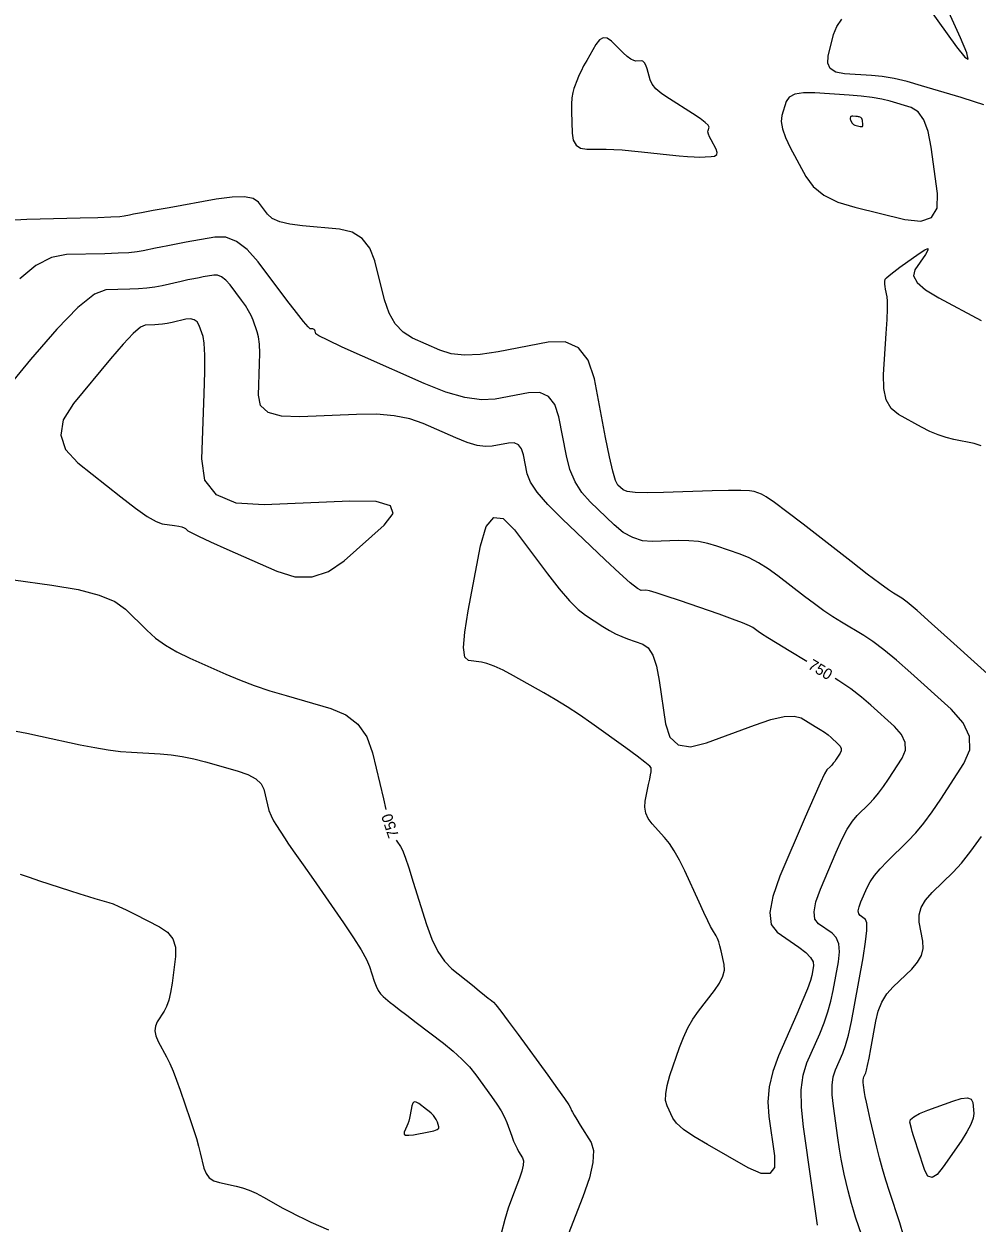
# Model space of a CAD drawing. Extents: x 2082232 to 2083549, y 592624 to 593832.
# Drawn here: x 2082747.4 to 2082808.3, y 592882.1 to 592958.7 of the extents above; entities that cross this region are included whole.
import ezdxf

# ---------------------------------------------------------------- set-up
doc = ezdxf.new("R2010")
doc.units = 0
doc.layers.add('DT_X_Contour_Major', color=7, linetype='Continuous')
doc.layers.add('DT_X_Contour_Minor', color=7, linetype='Continuous')

msp = doc.modelspace()

# ---------------------------------------------------------------- linework, layer by layer
at = {"layer": 'DT_X_Contour_Major'}
for points in [[(2082797.449, 592917.988), (2082796.32, 592918.663), (2082795.539, 592919.132), (2082794.946, 592919.495), (2082794.541, 592919.75), (2082794.325, 592919.898), (2082794, 592920.151), (2082793.774, 592920.275), (2082793.34, 592920.458), (2082792.697, 592920.7), (2082791.847, 592921.001), (2082789.301, 592921.883), (2082788.452, 592922.171), (2082787.812, 592922.376), (2082787.382, 592922.498), (2082787.161, 592922.536), (2082786.853, 592922.526), (2082786.623, 592922.646), (2082786.164, 592923.012), (2082785.476, 592923.624), (2082784.559, 592924.483), (2082781.808, 592927.102), (2082780.895, 592928.019), (2082780.217, 592928.803), (2082779.776, 592929.456), (2082779.571, 592929.976), (2082779.338, 592931.188), (2082779.213, 592931.576), (2082779.013, 592931.832), (2082778.736, 592931.955), (2082778.384, 592931.946), (2082777.344, 592931.745), (2082776.906, 592931.723), (2082776.37, 592931.805), (2082775.736, 592931.993), (2082775.006, 592932.286), (2082772.927, 592933.208), (2082772.076, 592933.504), (2082771.081, 592933.697), (2082769.942, 592933.79), (2082768.659, 592933.781), (2082765.046, 592933.622), (2082763.864, 592933.664), (2082763.028, 592933.909), (2082762.537, 592934.356), (2082762.392, 592935.007), (2082762.466, 592937.012), (2082762.478, 592937.705), (2082762.458, 592938.279), (2082762.407, 592938.735), (2082762.323, 592939.072), (2082762.058, 592939.812), (2082761.937, 592940.1), (2082761.772, 592940.41), (2082761.563, 592940.741), (2082761.312, 592941.093), (2082760.582, 592942.06), (2082760.311, 592942.371), (2082760.047, 592942.581), (2082759.789, 592942.689), (2082759.537, 592942.695), (2082758.875, 592942.576), (2082758.6, 592942.524), (2082758.273, 592942.458), (2082757.894, 592942.378), (2082757.463, 592942.284), (2082756.242, 592942.013), (2082755.77, 592941.923), (2082755.268, 592941.855), (2082754.737, 592941.808), (2082754.177, 592941.784), (2082752.643, 592941.749), (2082751.911, 592941.46), (2082750.865, 592940.619), (2082749.506, 592939.227), (2082747.832, 592937.283), (2082742.951, 592931.363)], [(2082744.281, 592923.546), (2082749.191, 592922.866), (2082750.866, 592922.579), (2082752.209, 592922.228), (2082753.219, 592921.815), (2082753.896, 592921.337), (2082755.26, 592919.979), (2082755.815, 592919.486), (2082756.458, 592919.025), (2082757.189, 592918.595), (2082758.007, 592918.197), (2082760.305, 592917.18), (2082761.193, 592916.807), (2082762.133, 592916.453), (2082763.125, 592916.118), (2082764.169, 592915.802), (2082767.021, 592914.982), (2082767.99, 592914.575), (2082768.757, 592913.968), (2082769.323, 592913.161), (2082769.687, 592912.154), (2082770.388, 592909.203), (2082770.549, 592908.532)], [(2082798.127, 592881.955), (2082798.037, 592882.539), (2082797.906, 592883.429), (2082797.735, 592884.625), (2082797.224, 592888.226), (2082797.095, 592889.495), (2082797.09, 592890.601), (2082797.21, 592891.544), (2082797.455, 592892.325), (2082798.273, 592894.189), (2082798.556, 592894.887), (2082798.794, 592895.581), (2082798.986, 592896.272), (2082799.131, 592896.96), (2082799.458, 592898.789), (2082799.525, 592899.418), (2082799.481, 592899.931), (2082799.326, 592900.329), (2082799.059, 592900.611), (2082798.2, 592901.211), (2082797.966, 592901.518), (2082797.906, 592901.99), (2082798.021, 592902.628), (2082798.312, 592903.43), (2082799.319, 592905.79), (2082799.686, 592906.6), (2082800.031, 592907.26), (2082800.354, 592907.77), (2082800.657, 592908.129), (2082801.433, 592908.888), (2082801.729, 592909.2), (2082802.033, 592909.566), (2082802.345, 592909.987), (2082802.666, 592910.462), (2082803.533, 592911.802), (2082803.747, 592912.306), (2082803.738, 592912.812), (2082803.505, 592913.321), (2082803.05, 592913.831), (2082801.539, 592915.197), (2082800.934, 592915.711), (2082800.251, 592916.227), (2082799.491, 592916.746), (2082799.245, 592916.899)], [(2082771.206, 592906.56), (2082771.248, 592906.499), (2082771.482, 592906.164), (2082771.598, 592905.927), (2082771.773, 592905.468), (2082772.006, 592904.785), (2082772.296, 592903.881), (2082773.148, 592901.171), (2082773.488, 592900.233), (2082773.871, 592899.448), (2082774.297, 592898.819), (2082774.764, 592898.344), (2082776.068, 592897.283), (2082776.506, 592896.927), (2082776.841, 592896.656), (2082777.074, 592896.469), (2082777.205, 592896.366), (2082777.418, 592896.204), (2082777.576, 592896.029), (2082777.892, 592895.625), (2082778.365, 592894.993), (2082778.994, 592894.132), (2082780.883, 592891.53), (2082781.506, 592890.669), (2082781.957, 592890.036), (2082782.237, 592889.631), (2082782.346, 592889.454), (2082782.408, 592889.288), (2082782.46, 592889.182), (2082782.57, 592888.988), (2082782.739, 592888.707), (2082782.967, 592888.338), (2082783.651, 592887.239), (2082783.81, 592886.712), (2082783.776, 592885.956), (2082783.547, 592884.969), (2082783.124, 592883.753), (2082781.738, 592880.204)]]:
    msp.add_lwpolyline(points, dxfattribs=at)
at = {"layer": 'DT_X_Contour_Minor'}
for points in [[(2082805.221, 592959.771), (2082807.015, 592957.282), (2082807.535, 592956.618), (2082807.75, 592956.492), (2082807.66, 592956.906), (2082807.264, 592957.858), (2082805.8, 592961.116)], [(2082808.748, 592953.579), (2082808.15, 592953.777), (2082807.316, 592954.035), (2082804.777, 592954.8), (2082803.863, 592955.056), (2082803.025, 592955.251), (2082802.263, 592955.384), (2082801.576, 592955.456), (2082799.847, 592955.566), (2082799.296, 592955.667), (2082798.94, 592955.888), (2082798.778, 592956.229), (2082798.811, 592956.689), (2082799.159, 592958.076), (2082799.356, 592958.579), (2082799.688, 592959.046)], [(2082791.324, 592951.33), (2082791.222, 592951.536), (2082791.156, 592951.706), (2082791.126, 592951.84), (2082791.132, 592951.938), (2082791.197, 592952.153), (2082791.149, 592952.267), (2082790.957, 592952.448), (2082790.621, 592952.697), (2082790.14, 592953.014), (2082788.666, 592953.948), (2082788.174, 592954.287), (2082787.803, 592954.604), (2082787.553, 592954.9), (2082787.424, 592955.174), (2082787.241, 592955.874), (2082787.165, 592956.104), (2082787.076, 592956.266), (2082786.972, 592956.361), (2082786.855, 592956.388), (2082786.523, 592956.373), (2082786.378, 592956.402), (2082786.195, 592956.501), (2082785.972, 592956.67), (2082785.71, 592956.909), (2082784.958, 592957.64), (2082784.684, 592957.832), (2082784.427, 592957.861), (2082784.185, 592957.727), (2082783.96, 592957.429), (2082783.382, 592956.417), (2082783.182, 592956.058), (2082783.014, 592955.737), (2082782.88, 592955.456), (2082782.78, 592955.214), (2082782.555, 592954.62), (2082782.483, 592954.361), (2082782.436, 592954.028), (2082782.412, 592953.621), (2082782.413, 592953.141), (2082782.448, 592951.763), (2082782.517, 592951.311), (2082782.698, 592950.988), (2082782.99, 592950.795), (2082783.395, 592950.73), (2082784.622, 592950.73), (2082785.109, 592950.72), (2082785.648, 592950.692), (2082786.239, 592950.644), (2082786.883, 592950.577), (2082788.669, 592950.372), (2082789.29, 592950.306), (2082789.814, 592950.262), (2082790.242, 592950.24), (2082790.571, 592950.239), (2082791.322, 592950.266), (2082791.553, 592950.302), (2082791.684, 592950.393), (2082791.714, 592950.536), (2082791.644, 592950.733), (2082791.324, 592951.33)], [(2082803.701, 592946.254), (2082804.728, 592946.14), (2082805.419, 592946.378), (2082805.773, 592946.966), (2082805.792, 592947.904), (2082805.393, 592950.874), (2082805.2, 592951.868), (2082804.921, 592952.62), (2082804.555, 592953.131), (2082804.102, 592953.401), (2082802.779, 592953.8), (2082802.242, 592953.937), (2082801.624, 592954.05), (2082800.926, 592954.139), (2082800.146, 592954.203), (2082797.959, 592954.342), (2082797.228, 592954.346), (2082796.678, 592954.254), (2082796.307, 592954.065), (2082796.115, 592953.78), (2082795.845, 592952.892), (2082795.803, 592952.513), (2082795.88, 592952.045), (2082796.075, 592951.486), (2082796.388, 592950.837), (2082797.381, 592948.987), (2082797.857, 592948.344), (2082798.538, 592947.802), (2082799.424, 592947.362), (2082800.516, 592947.023), (2082803.701, 592946.254)], [(2082800.855, 592952.189), (2082800.938, 592952.179), (2082800.994, 592952.199), (2082801.023, 592952.246), (2082801.024, 592952.322), (2082800.992, 592952.563), (2082800.976, 592952.643), (2082800.954, 592952.704), (2082800.924, 592952.746), (2082800.887, 592952.768), (2082800.78, 592952.8), (2082800.737, 592952.811), (2082800.687, 592952.82), (2082800.63, 592952.827), (2082800.567, 592952.833), (2082800.39, 592952.844), (2082800.331, 592952.844), (2082800.286, 592952.837), (2082800.256, 592952.821), (2082800.241, 592952.798), (2082800.219, 592952.726), (2082800.215, 592952.696), (2082800.221, 592952.658), (2082800.237, 592952.612), (2082800.263, 592952.56), (2082800.343, 592952.41), (2082800.382, 592952.358), (2082800.437, 592952.314), (2082800.509, 592952.278), (2082800.597, 592952.251), (2082800.855, 592952.189)], [(2082810.28, 592916.032), (2082806.637, 592919.325), (2082805.416, 592920.42), (2082804.488, 592921.236), (2082803.852, 592921.773), (2082803.508, 592922.031), (2082802.979, 592922.347), (2082802.662, 592922.562), (2082802.105, 592922.972), (2082801.31, 592923.577), (2082800.276, 592924.376), (2082797.201, 592926.767), (2082796.169, 592927.559), (2082795.382, 592928.143), (2082794.839, 592928.517), (2082794.541, 592928.683), (2082794.07, 592928.846), (2082793.77, 592928.894), (2082793.222, 592928.919), (2082792.428, 592928.918), (2082791.386, 592928.893), (2082788.278, 592928.793), (2082787.243, 592928.775), (2082786.468, 592928.795), (2082785.953, 592928.855), (2082785.699, 592928.954), (2082785.368, 592929.269), (2082785.226, 592929.548), (2082785.047, 592930.148), (2082784.833, 592931.069), (2082784.582, 592932.311), (2082783.865, 592936.053), (2082783.479, 592937.252), (2082782.859, 592938.042), (2082782.006, 592938.422), (2082780.919, 592938.394), (2082777.709, 592937.774), (2082776.574, 592937.606), (2082775.576, 592937.57), (2082774.715, 592937.664), (2082773.992, 592937.889), (2082772.245, 592938.665), (2082771.642, 592939.035), (2082771.144, 592939.566), (2082770.751, 592940.257), (2082770.463, 592941.108), (2082769.834, 592943.592), (2082769.516, 592944.417), (2082769.035, 592945.029), (2082768.389, 592945.429), (2082767.58, 592945.616), (2082765.204, 592945.831), (2082764.397, 592945.938), (2082763.757, 592946.098), (2082763.285, 592946.311), (2082762.981, 592946.577), (2082762.392, 592947.356), (2082762.058, 592947.587), (2082761.497, 592947.693), (2082760.708, 592947.676), (2082759.693, 592947.534), (2082756.684, 592946.992), (2082755.68, 592946.81), (2082754.925, 592946.672), (2082754.419, 592946.577), (2082754.162, 592946.526), (2082753.808, 592946.448), (2082753.533, 592946.419), (2082752.973, 592946.389), (2082752.127, 592946.36), (2082750.997, 592946.331), (2082747.601, 592946.254), (2082746.438, 592946.169)], [(2082800.951, 592881.284), (2082800.564, 592882.463), (2082800.426, 592882.899), (2082800.3, 592883.324), (2082800.187, 592883.738), (2082800.088, 592884.141), (2082799.839, 592885.199), (2082799.744, 592885.642), (2082799.645, 592886.177), (2082799.542, 592886.803), (2082799.435, 592887.522), (2082799.146, 592889.561), (2082799.073, 592890.28), (2082799.07, 592890.906), (2082799.138, 592891.441), (2082799.277, 592891.883), (2082799.74, 592892.939), (2082799.917, 592893.428), (2082800.102, 592894.102), (2082800.294, 592894.963), (2082800.494, 592896.008), (2082801.036, 592899.044), (2082801.199, 592900.052), (2082801.278, 592900.797), (2082801.275, 592901.279), (2082801.19, 592901.499), (2082800.851, 592901.735), (2082800.759, 592901.856), (2082800.735, 592902.042), (2082800.781, 592902.293), (2082800.895, 592902.609), (2082801.292, 592903.539), (2082801.484, 592903.905), (2082801.763, 592904.305), (2082802.13, 592904.739), (2082802.583, 592905.207), (2082803.907, 592906.502), (2082804.411, 592907.033), (2082804.93, 592907.658), (2082805.463, 592908.376), (2082806.01, 592909.186), (2082807.489, 592911.471), (2082807.853, 592912.33), (2082807.838, 592913.193), (2082807.441, 592914.06), (2082806.665, 592914.932), (2082804.088, 592917.261), (2082803.175, 592918.065), (2082802.37, 592918.731), (2082801.672, 592919.259), (2082801.081, 592919.649), (2082799.65, 592920.505), (2082799.1, 592920.847), (2082798.526, 592921.233), (2082797.926, 592921.664), (2082797.301, 592922.137), (2082795.6, 592923.459), (2082794.972, 592923.917), (2082794.361, 592924.301), (2082793.768, 592924.609), (2082793.194, 592924.842), (2082791.686, 592925.364), (2082791.111, 592925.533), (2082790.517, 592925.647), (2082789.905, 592925.708), (2082789.274, 592925.714), (2082787.566, 592925.659), (2082786.933, 592925.71), (2082786.316, 592925.903), (2082785.715, 592926.24), (2082785.129, 592926.718), (2082783.588, 592928.186), (2082783.06, 592928.783), (2082782.632, 592929.475), (2082782.304, 592930.262), (2082782.076, 592931.144), (2082781.601, 592933.621), (2082781.346, 592934.414), (2082780.936, 592934.937), (2082780.371, 592935.189), (2082779.652, 592935.17), (2082777.527, 592934.759), (2082776.645, 592934.706), (2082775.594, 592934.856), (2082774.373, 592935.207), (2082772.982, 592935.761), (2082769.047, 592937.507), (2082767.754, 592938.087), (2082766.826, 592938.52), (2082766.263, 592938.804), (2082766.064, 592938.941), (2082766.022, 592939.107), (2082766.001, 592939.162), (2082765.969, 592939.203), (2082765.926, 592939.23), (2082765.871, 592939.243), (2082765.712, 592939.257), (2082765.574, 592939.376), (2082765.278, 592939.722), (2082764.824, 592940.296), (2082764.213, 592941.096), (2082762.373, 592943.534), (2082761.683, 592944.319), (2082760.993, 592944.844), (2082760.304, 592945.109), (2082759.615, 592945.115), (2082757.779, 592944.784), (2082757.14, 592944.667), (2082756.599, 592944.565), (2082756.156, 592944.478), (2082755.812, 592944.405), (2082755.025, 592944.231), (2082754.652, 592944.171), (2082754.121, 592944.122), (2082753.432, 592944.084), (2082752.587, 592944.058), (2082750.122, 592944.001), (2082749.174, 592943.815), (2082748.181, 592943.297), (2082747.142, 592942.449)], [(2082806.836, 592932.178), (2082806.34, 592932.297), (2082805.83, 592932.468), (2082805.305, 592932.691), (2082804.766, 592932.966), (2082803.311, 592933.769), (2082802.841, 592934.156), (2082802.524, 592934.713), (2082802.359, 592935.441), (2082802.348, 592936.339), (2082802.52, 592938.963), (2082802.572, 592939.847), (2082802.598, 592940.531), (2082802.6, 592941.016), (2082802.577, 592941.301), (2082802.482, 592941.795), (2082802.452, 592941.964), (2082802.434, 592942.1), (2082802.427, 592942.204), (2082802.432, 592942.276), (2082802.461, 592942.424), (2082802.527, 592942.514), (2082802.705, 592942.672), (2082802.995, 592942.898), (2082803.396, 592943.192), (2082804.614, 592944.069), (2082804.982, 592944.31), (2082805.173, 592944.379), (2082805.188, 592944.275), (2082805.026, 592943.997), (2082804.357, 592943.026), (2082804.265, 592942.64), (2082804.488, 592942.212), (2082805.029, 592941.74), (2082805.885, 592941.225), (2082808.592, 592939.796)], [(2082758.6, 592939.472), (2082758.475, 592939.697), (2082758.292, 592939.836), (2082758.051, 592939.891), (2082757.752, 592939.861), (2082756.876, 592939.667), (2082756.56, 592939.602), (2082756.27, 592939.555), (2082756.006, 592939.524), (2082755.767, 592939.511), (2082755.164, 592939.497), (2082754.856, 592939.358), (2082754.382, 592938.952), (2082753.743, 592938.278), (2082752.939, 592937.336), (2082750.575, 592934.469), (2082749.928, 592933.426), (2082749.759, 592932.448), (2082750.069, 592931.534), (2082750.857, 592930.685), (2082753.596, 592928.506), (2082754.532, 592927.786), (2082755.285, 592927.26), (2082755.856, 592926.928), (2082756.244, 592926.79), (2082757.036, 592926.68), (2082757.303, 592926.637), (2082757.509, 592926.59), (2082757.656, 592926.54), (2082757.742, 592926.487), (2082757.89, 592926.339), (2082758.088, 592926.224), (2082758.57, 592925.991), (2082759.337, 592925.64), (2082760.388, 592925.171), (2082763.569, 592923.762), (2082764.733, 592923.407), (2082765.838, 592923.398), (2082766.884, 592923.735), (2082767.871, 592924.418), (2082770.425, 592926.701), (2082771.007, 592927.439), (2082770.836, 592927.94), (2082769.913, 592928.205), (2082768.237, 592928.233), (2082762.765, 592927.993), (2082760.977, 592928.109), (2082759.716, 592928.638), (2082758.982, 592929.581), (2082758.776, 592930.936), (2082758.93, 592935.102), (2082758.969, 592936.503), (2082758.969, 592937.579), (2082758.931, 592938.332), (2082758.855, 592938.761), (2082758.6, 592939.472)], [(2082808.584, 592931.768), (2082808.14, 592931.929), (2082806.836, 592932.178)], [(2082776.595, 592925.389), (2082776.953, 592926.622), (2082777.435, 592927.201), (2082778.04, 592927.126), (2082778.767, 592926.397), (2082780.873, 592923.582), (2082781.616, 592922.625), (2082782.267, 592921.865), (2082782.825, 592921.303), (2082783.292, 592920.938), (2082784.411, 592920.227), (2082784.825, 592919.977), (2082785.226, 592919.763), (2082785.614, 592919.582), (2082785.989, 592919.437), (2082786.972, 592919.094), (2082787.314, 592918.852), (2082787.602, 592918.383), (2082787.835, 592917.687), (2082788.014, 592916.763), (2082788.42, 592913.999), (2082788.697, 592913.145), (2082789.224, 592912.657), (2082790.001, 592912.536), (2082791.028, 592912.782), (2082794.1, 592913.924), (2082795.15, 592914.274), (2082795.997, 592914.466), (2082796.64, 592914.5), (2082797.08, 592914.377), (2082797.981, 592913.839), (2082798.297, 592913.643), (2082798.571, 592913.461), (2082798.802, 592913.291), (2082798.99, 592913.133), (2082799.435, 592912.731), (2082799.569, 592912.581), (2082799.638, 592912.431), (2082799.64, 592912.282), (2082799.578, 592912.133), (2082799.322, 592911.739), (2082799.228, 592911.599), (2082799.136, 592911.475), (2082799.046, 592911.367), (2082798.959, 592911.275), (2082798.73, 592911.052), (2082798.579, 592910.801), (2082798.298, 592910.215), (2082797.887, 592909.295), (2082797.345, 592908.041), (2082795.728, 592904.251), (2082795.262, 592902.962), (2082795.077, 592901.939), (2082795.173, 592901.18), (2082795.549, 592900.686), (2082796.928, 592899.724), (2082797.376, 592899.378), (2082797.683, 592899.065), (2082797.851, 592898.784), (2082797.879, 592898.534), (2082797.768, 592897.912), (2082797.677, 592897.582), (2082797.486, 592897.06), (2082797.195, 592896.346), (2082796.805, 592895.44), (2082795.633, 592892.767), (2082795.265, 592891.772), (2082795.04, 592890.794), (2082794.958, 592889.833), (2082795.019, 592888.888), (2082795.374, 592886.39), (2082795.368, 592885.639), (2082795.086, 592885.261), (2082794.526, 592885.255), (2082793.69, 592885.622), (2082791.09, 592887.098), (2082790.22, 592887.618), (2082789.56, 592888.074), (2082789.11, 592888.465), (2082788.871, 592888.79), (2082788.511, 592889.572), (2082788.422, 592889.913), (2082788.423, 592890.349), (2082788.515, 592890.88), (2082788.699, 592891.506), (2082789.308, 592893.304), (2082789.556, 592893.955), (2082789.842, 592894.562), (2082790.166, 592895.123), (2082790.528, 592895.639), (2082791.545, 592896.955), (2082791.87, 592897.428), (2082792.081, 592897.861), (2082792.178, 592898.254), (2082792.162, 592898.606), (2082791.968, 592899.491), (2082791.894, 592899.799), (2082791.816, 592900.06), (2082791.734, 592900.274), (2082791.648, 592900.44), (2082791.415, 592900.822), (2082791.296, 592901.04), (2082791.112, 592901.409), (2082790.865, 592901.929), (2082790.554, 592902.6), (2082789.639, 592904.591), (2082789.302, 592905.285), (2082788.975, 592905.874), (2082788.66, 592906.358), (2082788.356, 592906.737), (2082787.559, 592907.608), (2082787.308, 592907.943), (2082787.151, 592908.297), (2082787.089, 592908.667), (2082787.122, 592909.056), (2082787.335, 592910.116), (2082787.405, 592910.47), (2082787.456, 592910.74), (2082787.487, 592910.925), (2082787.499, 592911.025), (2082787.505, 592911.178), (2082787.405, 592911.301), (2082787.101, 592911.556), (2082786.593, 592911.941), (2082785.881, 592912.459), (2082783.711, 592914.012), (2082782.908, 592914.573), (2082782.128, 592915.089), (2082781.37, 592915.56), (2082780.636, 592915.986), (2082778.706, 592917.065), (2082778.035, 592917.423), (2082777.467, 592917.689), (2082777.004, 592917.862), (2082776.644, 592917.944), (2082775.824, 592918.038), (2082775.593, 592918.264), (2082775.512, 592918.871), (2082775.582, 592919.86), (2082775.803, 592921.229), (2082776.595, 592925.389)], [(2082746.917, 592913.541), (2082747.596, 592913.401), (2082748.46, 592913.217), (2082751.008, 592912.665), (2082751.931, 592912.479), (2082752.785, 592912.336), (2082753.573, 592912.236), (2082754.293, 592912.178), (2082756.123, 592912.081), (2082756.819, 592912.022), (2082757.533, 592911.917), (2082758.265, 592911.767), (2082759.015, 592911.572), (2082761.041, 592910.99), (2082761.717, 592910.753), (2082762.225, 592910.478), (2082762.565, 592910.164), (2082762.736, 592909.813), (2082762.971, 592908.827), (2082763.072, 592908.466), (2082763.201, 592908.123), (2082763.357, 592907.799), (2082763.541, 592907.493), (2082764.066, 592906.703), (2082764.329, 592906.314), (2082764.723, 592905.74), (2082765.249, 592904.981), (2082765.906, 592904.037), (2082767.833, 592901.274), (2082768.48, 592900.323), (2082768.973, 592899.543), (2082769.314, 592898.933), (2082769.502, 592898.493), (2082769.799, 592897.549), (2082769.917, 592897.221), (2082770.051, 592896.948), (2082770.199, 592896.729), (2082770.362, 592896.563), (2082770.817, 592896.193), (2082771.048, 592896.009), (2082771.401, 592895.735), (2082771.876, 592895.369), (2082772.473, 592894.914), (2082774.227, 592893.578), (2082774.85, 592893.075), (2082775.4, 592892.569), (2082775.88, 592892.061), (2082776.288, 592891.549), (2082777.282, 592890.181), (2082777.623, 592889.692), (2082777.901, 592889.248), (2082778.116, 592888.852), (2082778.268, 592888.502), (2082778.589, 592887.63), (2082778.707, 592887.325), (2082778.818, 592887.062), (2082778.923, 592886.843), (2082779.023, 592886.667), (2082779.28, 592886.254), (2082779.339, 592886.057), (2082779.326, 592885.773), (2082779.241, 592885.402), (2082779.082, 592884.946), (2082778.562, 592883.614), (2082778.359, 592883.037), (2082778.143, 592882.305), (2082777.912, 592881.418)], [(2082803.628, 592881.296), (2082803.381, 592882.104), (2082802.727, 592884.096), (2082802.493, 592884.833), (2082802.281, 592885.551), (2082802.091, 592886.251), (2082801.922, 592886.931), (2082801.502, 592888.719), (2082801.361, 592889.328), (2082801.253, 592889.815), (2082801.178, 592890.178), (2082801.136, 592890.419), (2082801.068, 592890.897), (2082801.051, 592891.065), (2082801.05, 592891.212), (2082801.066, 592891.337), (2082801.098, 592891.441), (2082801.207, 592891.689), (2082801.258, 592891.853), (2082801.328, 592892.162), (2082801.418, 592892.615), (2082801.527, 592893.212), (2082801.846, 592894.994), (2082802.006, 592895.633), (2082802.246, 592896.211), (2082802.568, 592896.728), (2082802.97, 592897.184), (2082804.15, 592898.322), (2082804.526, 592898.752), (2082804.77, 592899.191), (2082804.883, 592899.638), (2082804.863, 592900.094), (2082804.634, 592901.32), (2082804.622, 592901.783), (2082804.755, 592902.253), (2082805.035, 592902.73), (2082805.46, 592903.214), (2082806.789, 592904.513), (2082807.323, 592905.09), (2082807.929, 592905.849), (2082808.606, 592906.789)], [(2082747.176, 592904.385), (2082747.74, 592904.194), (2082748.409, 592903.972), (2082750.331, 592903.338), (2082750.991, 592903.122), (2082751.527, 592902.95), (2082751.941, 592902.823), (2082752.232, 592902.739), (2082752.843, 592902.576), (2082753.118, 592902.484), (2082753.485, 592902.331), (2082753.943, 592902.117), (2082754.492, 592901.841), (2082756.078, 592901.024), (2082756.588, 592900.676), (2082756.928, 592900.244), (2082757.099, 592899.729), (2082757.099, 592899.13), (2082756.875, 592897.422), (2082756.78, 592896.83), (2082756.665, 592896.334), (2082756.529, 592895.934), (2082756.373, 592895.63), (2082755.929, 592894.949), (2082755.809, 592894.679), (2082755.78, 592894.38), (2082755.842, 592894.052), (2082755.997, 592893.694), (2082756.53, 592892.703), (2082756.735, 592892.29), (2082756.948, 592891.797), (2082757.171, 592891.223), (2082757.402, 592890.568), (2082758.031, 592888.713), (2082758.249, 592888.057), (2082758.43, 592887.483), (2082758.574, 592886.989), (2082758.681, 592886.575), (2082758.918, 592885.581), (2082759.047, 592885.244), (2082759.253, 592884.979), (2082759.538, 592884.786), (2082759.902, 592884.666), (2082760.976, 592884.439), (2082761.387, 592884.332), (2082761.814, 592884.18), (2082762.258, 592883.984), (2082762.717, 592883.744), (2082763.964, 592883.044), (2082764.426, 592882.791), (2082764.877, 592882.557), (2082765.317, 592882.344), (2082765.746, 592882.149), (2082766.875, 592881.657)], [(2082804.535, 592886.812), (2082804.384, 592887.277), (2082804.266, 592887.653), (2082804.181, 592887.94), (2082804.129, 592888.137), (2082804.033, 592888.543), (2082804.077, 592888.704), (2082804.282, 592888.883), (2082804.647, 592889.078), (2082805.172, 592889.291), (2082806.786, 592889.882), (2082807.318, 592890.043), (2082807.706, 592890.083), (2082807.948, 592890.001), (2082808.045, 592889.799), (2082808.11, 592889.096), (2082808.078, 592888.788), (2082807.933, 592888.391), (2082807.676, 592887.904), (2082807.306, 592887.328), (2082806.168, 592885.673), (2082805.774, 592885.194), (2082805.445, 592884.997), (2082805.181, 592885.083), (2082804.981, 592885.452), (2082804.535, 592886.812)], [(2082773.831, 592888.522), (2082773.792, 592888.62), (2082773.754, 592888.704), (2082773.717, 592888.775), (2082773.68, 592888.833), (2082773.582, 592888.967), (2082773.527, 592889.029), (2082773.435, 592889.113), (2082773.306, 592889.22), (2082773.14, 592889.349), (2082772.649, 592889.723), (2082772.483, 592889.819), (2082772.353, 592889.826), (2082772.259, 592889.745), (2082772.202, 592889.574), (2082772.097, 592889.001), (2082772.055, 592888.794), (2082772.006, 592888.605), (2082771.951, 592888.434), (2082771.89, 592888.28), (2082771.719, 592887.892), (2082771.709, 592887.773), (2082771.805, 592887.706), (2082772.007, 592887.692), (2082772.317, 592887.731), (2082773.285, 592887.905), (2082773.597, 592887.975), (2082773.81, 592888.055), (2082773.922, 592888.144), (2082773.933, 592888.244), (2082773.831, 592888.522)]]:
    msp.add_lwpolyline(points, dxfattribs=at)

# ---------------------------------------------------------------- texts
at = {"layer": 'DT_X_Contour_Major'}
for rotation, p in [(328.78387, (2082797.467, 592917.575)), (108.43247, (2082771.389, 592906.844))]:
    msp.add_text('750', height=0.7, rotation=rotation, dxfattribs=at).set_placement(p)

doc.saveas('drawing.dxf')
